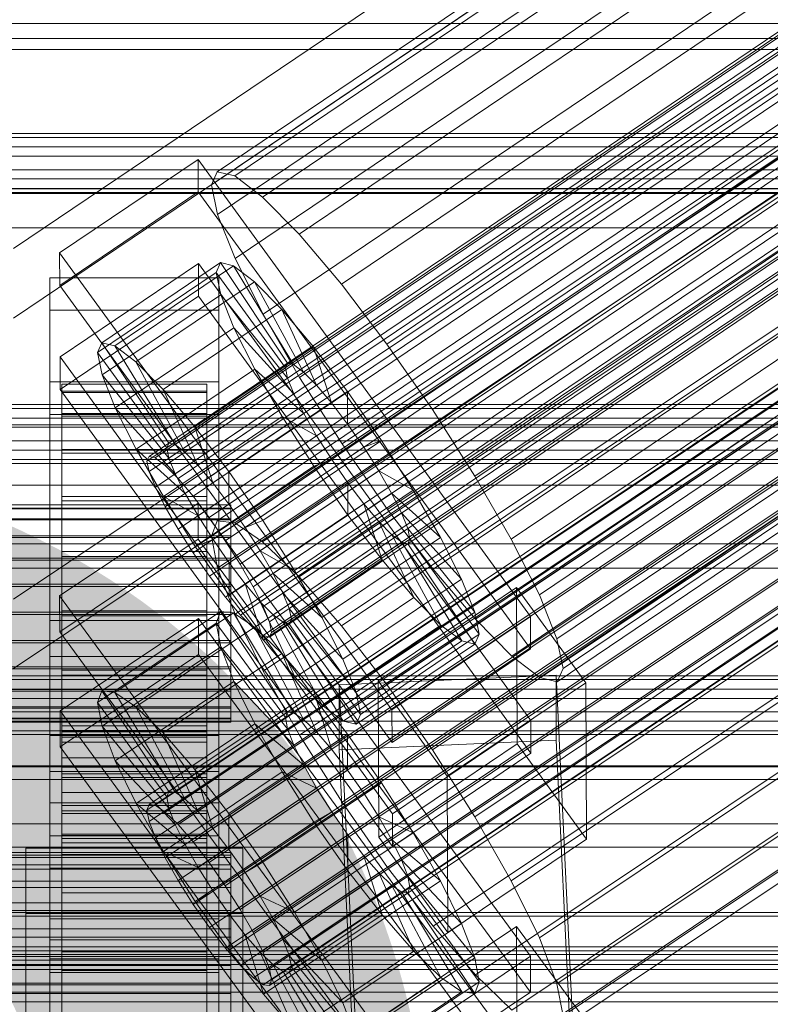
# Model space of a CAD drawing. Header units: millimetres. Extents: x -4738 to 65662, y -68080 to 6847.
# Tile 357 of 656: x 130 to 193, y -33393 to -33311. Entities that reach past the tile are written whole.
import ezdxf

# ---------------------------------------------------------------- set-up
doc = ezdxf.new("R2010")
doc.units = ezdxf.units.MM
for name, color, linetype, lineweight in [('COTAS_O', 1, 'Continuous', 0), ('COTAS_P', 1, 'Continuous', 0), ('frontal_C01', 7, 'Continuous', 0), ('frontal_C02', 7, 'Continuous', 0), ('frontal_C03', 7, 'Continuous', 0), ('frontal_secador', 7, 'Continuous', 0)]:
    doc.layers.add(name, color=color, linetype=linetype, lineweight=lineweight)
doc.dimstyles.new('R19_100', dxfattribs={"dimtxt": 250, "dimasz": 150, "dimexe": 150, "dimexo": 80, "dimgap": 100, "dimtad": 1, "dimtih": 1, "dimtoh": 1, "dimdsep": 46, "dimcen": 0.09, "dimadec": 0, "dimazin": 0, "dimtfac": 1, "dimtdec": 4, "dimtofl": 0, "dimtmove": 0, "dimatfit": 3, "dimfxl": 1, "dimtolj": 1, "dimtzin": 0, "dimarcsym": 0})

# ---------------------------------------------------------------- blocks, each defined once
blk = doc.blocks.new('DIM_R31_48')
at = {"layer": 'COTAS_O'}
for p, q in [((-1725, -33700), (-1575, -33655)), ((1725, -33700), (1575, -33655)), ((-1725, -34400), (-1725, -33700)), ((-1725, -33700), (1725, -33700)), ((-1725, -33700), (-1575, -33745)), ((1725, -33700), (1575, -33745)), ((1725, -34400), (1725, -33700))]:
    blk.add_line(p, q, dxfattribs=at)
blk.add_text('3450 O', height=250, dxfattribs=at).set_placement((0, -33600))
blk = doc.blocks.new('DIM_R31_49')
at = {"layer": 'COTAS_P'}
for p, q in [((-150, -32300), (550, -32300)), ((550, -32300), (505, -32450)), ((550, -34900), (550, -32300)), ((550, -32300), (595, -32450)), ((550, -34900), (505, -34750)), ((550, -34900), (595, -34750)), ((-150, -34900), (550, -34900))]:
    blk.add_line(p, q, dxfattribs=at)
blk.add_text('2600 P', height=250, rotation=90, dxfattribs=at).set_placement((450, -33600))

msp = doc.modelspace()

# ---------------------------------------------------------------- linework, layer by layer
at = {"layer": 'frontal_C01'}
for p, q in [((146.872, -33324.046), (331.181, -33199.711)), ((148.32, -33324.396), (332.629, -33200.061)), ((146.383, -33325.136), (330.692, -33200.801)), ((150.629, -33326.161), (334.938, -33201.826)), ((141.045, -33348.016), (354.844, -33203.788)), ((141.218, -33347.63), (355.017, -33203.402)), ((141.731, -33347.754), (355.53, -33203.526)), ((146.887, -33327.591), (331.197, -33203.256)), ((141.224, -33348.886), (355.022, -33204.658)), ((142.549, -33348.38), (356.348, -33204.151)), ((143.617, -33349.464), (357.415, -33205.236)), ((153.641, -33329.221), (337.95, -33204.886)), ((141.742, -33350.181), (355.541, -33205.952)), ((144.861, -33350.933), (358.659, -33206.705)), ((148.35, -33331.244), (332.659, -33206.909)), ((142.565, -33351.811), (356.363, -33207.583)), ((359.995, -33208.459), (146.196, -33352.688)), ((143.635, -33353.667), (357.434, -33209.438)), ((157.152, -33333.368), (341.461, -33209.033)), ((147.533, -33354.607), (361.332, -33210.379)), ((144.881, -33355.621), (358.68, -33211.393)), ((150.672, -33335.846), (334.981, -33211.511)), ((148.779, -33356.562), (362.578, -33212.333)), ((146.218, -33357.541), (360.017, -33213.312)), ((149.85, -33358.417), (363.648, -33214.189)), ((345.231, -33213.984), (160.922, -33338.319)), ((147.554, -33359.295), (361.352, -33215.067)), ((150.672, -33360.048), (364.471, -33215.819)), ((148.798, -33360.764), (362.596, -33216.536)), ((153.694, -33341.082), (338.003, -33216.748)), ((149.865, -33361.849), (363.664, -33217.621)), ((151.191, -33361.342), (364.989, -33217.114)), ((150.683, -33362.474), (364.482, -33218.246)), ((151.196, -33362.598), (364.995, -33218.37)), ((151.369, -33362.212), (365.168, -33217.984)), ((164.693, -33343.737), (349.002, -33219.402)), ((157.211, -33346.598), (341.52, -33222.263)), ((168.21, -33349.252), (352.519, -33224.918)), ((160.982, -33352.016), (345.291, -33227.681)), ((171.232, -33354.489), (355.541, -33230.154)), ((164.752, -33356.967), (349.061, -33232.632)), ((173.554, -33359.091), (357.863, -33234.756)), ((168.263, -33361.114), (352.572, -33236.779)), ((175.016, -33362.744), (359.326, -33238.409)), ((171.275, -33364.174), (355.584, -33239.839)), ((175.521, -33365.199), (359.83, -33240.864)), ((173.584, -33365.939), (357.893, -33241.604)), ((175.032, -33366.289), (359.341, -33241.954)), ((228.298, -33264.081), (130, -33330.393)), ((130, -33336.174), (228.298, -33269.862)), ((425, -33311.776), (-425, -33311.776)), ((425, -33313.916), (-425, -33313.916)), ((133.809, -33330.761), (145.277, -33323.025)), ((145.277, -33323.025), (145.289, -33325.721)), ((145.277, -33323.025), (172.809, -33360.879)), ((146.383, -33325.136), (146.872, -33324.046)), ((146.872, -33324.046), (148.32, -33324.396)), ((148.32, -33324.396), (150.629, -33326.161)), ((-425, -33325.472), (425, -33325.472)), ((146.887, -33327.591), (146.383, -33325.136)), ((300, -33325.846), (-300, -33325.846)), ((145.289, -33325.721), (133.821, -33333.457)), ((172.821, -33363.575), (145.289, -33325.721)), ((150.629, -33326.161), (153.641, -33329.221)), ((148.35, -33331.244), (146.887, -33327.591)), ((300, -33328.696), (-300, -33328.696)), ((153.641, -33329.221), (157.152, -33333.368)), ((133.821, -33333.457), (133.809, -33330.761)), ((161.341, -33368.615), (133.809, -33330.761)), ((133.847, -33339.389), (145.315, -33331.652)), ((137.313, -33338.21), (147.143, -33331.578)), ((138.396, -33338.471), (148.226, -33331.84)), ((145.315, -33331.652), (145.327, -33334.349)), ((145.315, -33331.652), (172.847, -33369.507)), ((147.143, -33331.578), (146.777, -33332.394)), ((148.226, -33331.84), (147.143, -33331.578)), ((147.143, -33331.578), (152.686, -33339.894)), ((149.953, -33333.16), (148.226, -33331.84)), ((148.226, -33331.84), (153.199, -33340.018)), ((150.672, -33335.846), (148.35, -33331.244)), ((133, -33335.519), (133, -33332.823)), ((133, -33332.823), (147, -33332.823)), ((133, -33379.046), (133, -33332.823)), ((136.948, -33339.025), (146.777, -33332.394)), ((146.777, -33332.394), (152.513, -33340.28)), ((146.777, -33332.394), (147.155, -33334.23)), ((147, -33332.823), (147, -33335.519)), ((147, -33332.823), (147, -33379.046)), ((133.821, -33333.457), (161.353, -33371.312)), ((140.123, -33339.791), (149.953, -33333.16)), ((152.207, -33335.449), (149.953, -33333.16)), ((149.953, -33333.16), (154.017, -33340.643)), ((157.152, -33333.368), (160.922, -33338.319)), ((145.327, -33334.349), (133.859, -33342.085)), ((137.325, -33340.861), (147.155, -33334.23)), ((172.859, -33372.203), (145.327, -33334.349)), ((147.155, -33334.23), (152.692, -33341.15)), ((147.155, -33334.23), (148.249, -33336.963)), ((147, -33335.519), (133, -33335.519)), ((133, -33335.519), (133, -33381.742)), ((142.377, -33342.081), (152.207, -33335.449)), ((147, -33381.742), (147, -33335.519)), ((153.694, -33341.082), (150.672, -33335.846)), ((154.833, -33338.551), (152.207, -33335.449)), ((152.207, -33335.449), (155.085, -33341.727)), ((138.419, -33343.594), (148.249, -33336.963)), ((148.249, -33336.963), (153.21, -33342.444)), ((148.249, -33336.963), (149.985, -33340.405)), ((136.948, -33339.025), (137.313, -33338.21)), ((142.856, -33346.525), (137.313, -33338.21)), ((137.313, -33338.21), (138.396, -33338.471)), ((143.369, -33346.649), (138.396, -33338.471)), ((138.396, -33338.471), (140.123, -33339.791)), ((160.922, -33338.319), (164.693, -33343.737)), ((142.683, -33346.911), (136.948, -33339.025)), ((137.325, -33340.861), (136.948, -33339.025)), ((145.003, -33345.183), (154.833, -33338.551)), ((157.653, -33342.255), (154.833, -33338.551)), ((154.833, -33338.551), (156.329, -33343.197)), ((133.859, -33342.085), (133.847, -33339.389)), ((161.379, -33377.243), (133.847, -33339.389)), ((144.188, -33347.274), (140.123, -33339.791)), ((140.123, -33339.791), (142.377, -33342.081)), ((152.686, -33339.894), (142.856, -33346.525)), ((153.199, -33340.018), (143.369, -33346.649)), ((152.513, -33340.28), (152.686, -33339.894)), ((152.686, -33339.894), (153.199, -33340.018)), ((153.199, -33340.018), (154.017, -33340.643)), ((142.862, -33347.781), (137.325, -33340.861)), ((138.419, -33343.594), (137.325, -33340.861)), ((140.156, -33347.036), (149.985, -33340.405)), ((152.513, -33340.28), (142.683, -33346.911)), ((154.017, -33340.643), (144.188, -33347.274)), ((149.985, -33340.405), (154.033, -33344.075)), ((149.985, -33340.405), (152.246, -33344.322)), ((152.692, -33341.15), (152.513, -33340.28)), ((154.017, -33340.643), (155.085, -33341.727)), ((133, -33344.147), (133, -33341.451)), ((133, -33341.451), (147, -33341.451)), ((133, -33387.673), (133, -33341.451)), ((134, -33351.634), (134, -33341.634)), ((134, -33341.634), (134, -33342.227)), ((134, -33341.634), (146, -33341.634)), ((134, -33342.337), (134, -33341.634)), ((152.692, -33341.15), (142.862, -33347.781)), ((155.085, -33341.727), (145.255, -33348.359)), ((146, -33342.227), (146, -33341.634)), ((146, -33341.634), (146, -33351.634)), ((146, -33341.634), (146, -33342.337)), ((147, -33341.451), (147, -33344.147)), ((147, -33341.451), (147, -33387.673)), ((153.21, -33342.444), (152.692, -33341.15)), ((157.211, -33346.598), (153.694, -33341.082)), ((155.085, -33341.727), (156.329, -33343.197)), ((133.859, -33342.085), (161.391, -33379.939)), ((134, -33351.914), (134, -33342.227)), ((134, -33342.227), (134, -33344.073)), ((134, -33342.227), (146, -33342.227)), ((134, -33351.967), (134, -33342.337)), ((134, -33342.337), (146, -33342.337)), ((134, -33344.286), (134, -33342.337)), ((145.255, -33348.359), (142.377, -33342.081)), ((142.377, -33342.081), (145.003, -33345.183)), ((153.21, -33342.444), (143.38, -33349.075)), ((146, -33344.073), (146, -33342.227)), ((146, -33342.227), (146, -33351.914)), ((146, -33342.337), (146, -33351.967)), ((146, -33342.337), (146, -33344.286)), ((157.653, -33342.255), (147.823, -33348.886)), ((154.033, -33344.075), (153.21, -33342.444)), ((157.665, -33344.951), (157.653, -33342.255)), ((160.474, -33346.308), (157.653, -33342.255)), ((156.329, -33343.197), (146.499, -33349.828)), ((156.329, -33343.197), (157.665, -33344.951)), ((147, -33344.147), (133, -33344.147)), ((133, -33344.147), (133, -33390.369)), ((134, -33352.789), (134, -33344.073)), ((134, -33344.073), (134, -33347.049)), ((134, -33344.073), (146, -33344.073)), ((143.38, -33349.075), (138.419, -33343.594)), ((140.156, -33347.036), (138.419, -33343.594)), ((154.033, -33344.075), (144.203, -33350.706)), ((146, -33347.049), (146, -33344.073)), ((146, -33344.073), (146, -33352.789)), ((147, -33390.369), (147, -33344.147)), ((155.103, -33345.93), (154.033, -33344.075)), ((164.693, -33343.737), (168.21, -33349.252)), ((134, -33352.89), (134, -33344.286)), ((134, -33344.286), (146, -33344.286)), ((134, -33347.349), (134, -33344.286)), ((142.416, -33350.953), (152.246, -33344.322)), ((146, -33344.286), (146, -33352.89)), ((146, -33344.286), (146, -33347.349)), ((147.835, -33351.582), (157.665, -33344.951)), ((152.246, -33344.322), (155.103, -33345.93)), ((152.246, -33344.322), (154.877, -33348.448)), ((157.665, -33344.951), (159.001, -33346.871)), ((146.499, -33349.828), (145.003, -33345.183)), ((145.003, -33345.183), (147.823, -33348.886)), ((142.856, -33346.525), (142.683, -33346.911)), ((143.369, -33346.649), (142.856, -33346.525)), ((144.188, -33347.274), (143.369, -33346.649)), ((155.103, -33345.93), (145.274, -33352.562)), ((150.644, -33352.939), (160.474, -33346.308)), ((156.35, -33347.885), (155.103, -33345.93)), ((160.982, -33352.016), (157.211, -33346.598)), ((160.474, -33346.308), (159.001, -33346.871)), ((163.105, -33350.433), (160.474, -33346.308)), ((134, -33354.198), (134, -33347.049)), ((134, -33347.049), (134, -33350.95)), ((134, -33347.049), (146, -33347.049)), ((134, -33354.341), (134, -33347.349)), ((134, -33347.349), (146, -33347.349)), ((134, -33351.318), (134, -33347.349)), ((144.203, -33350.706), (140.156, -33347.036)), ((142.416, -33350.953), (140.156, -33347.036)), ((142.683, -33346.911), (142.862, -33347.781)), ((145.255, -33348.359), (144.188, -33347.274)), ((146, -33350.95), (146, -33347.049)), ((146, -33347.049), (146, -33354.198)), ((146, -33347.349), (146, -33354.341)), ((146, -33347.349), (146, -33351.318)), ((159.001, -33346.871), (149.171, -33353.502)), ((159.001, -33346.871), (160.247, -33348.825)), ((141.045, -33348.016), (141.218, -33347.63)), ((141.224, -33348.886), (141.045, -33348.016)), ((141.218, -33347.63), (141.731, -33347.754)), ((141.731, -33347.754), (142.549, -33348.38)), ((142.862, -33347.781), (143.38, -33349.075)), ((156.35, -33347.885), (146.52, -33354.516)), ((154.877, -33348.448), (156.35, -33347.885)), ((157.686, -33349.804), (156.35, -33347.885)), ((141.742, -33350.181), (141.224, -33348.886)), ((142.549, -33348.38), (143.617, -33349.464)), ((143.38, -33349.075), (144.203, -33350.706)), ((145.047, -33355.079), (154.877, -33348.448)), ((146.499, -33349.828), (145.255, -33348.359)), ((147.823, -33348.886), (147.835, -33351.582)), ((147.823, -33348.886), (150.644, -33352.939)), ((160.247, -33348.825), (150.417, -33355.456)), ((154.877, -33348.448), (157.698, -33352.5)), ((163.105, -33350.433), (160.247, -33348.825)), ((160.247, -33348.825), (161.318, -33350.681)), ((143.617, -33349.464), (144.861, -33350.933)), ((147.835, -33351.582), (146.499, -33349.828)), ((157.686, -33349.804), (147.856, -33356.436)), ((157.698, -33352.5), (157.686, -33349.804)), ((159.022, -33351.559), (157.686, -33349.804)), ((168.21, -33349.252), (171.232, -33354.489)), ((142.565, -33351.811), (141.742, -33350.181)), ((144.203, -33350.706), (145.274, -33352.562)), ((161.318, -33350.681), (151.488, -33357.312)), ((153.275, -33357.065), (163.105, -33350.433)), ((165.365, -33354.351), (161.318, -33350.681)), ((161.318, -33350.681), (162.14, -33352.311)), ((165.365, -33354.351), (163.105, -33350.433)), ((134, -33356.046), (134, -33350.95)), ((134, -33350.95), (134, -33355.511)), ((134, -33350.95), (146, -33350.95)), ((134, -33356.221), (134, -33351.318)), ((134, -33351.318), (146, -33351.318)), ((134, -33355.921), (134, -33351.318)), ((145.274, -33352.562), (142.416, -33350.953)), ((145.047, -33355.079), (142.416, -33350.953)), ((144.861, -33350.933), (146.196, -33352.688)), ((146, -33355.511), (146, -33350.95)), ((146, -33350.95), (146, -33356.046)), ((146, -33351.318), (146, -33356.221)), ((146, -33351.318), (146, -33355.921)), ((149.171, -33353.502), (147.835, -33351.582)), ((159.022, -33351.559), (149.192, -33358.19)), ((160.518, -33356.204), (159.022, -33351.559)), ((160.266, -33353.028), (159.022, -33351.559)), ((-148, -33351.634), (148, -33351.634)), ((-148, -33351.914), (148, -33351.914)), ((-148, -33351.967), (148, -33351.967)), ((134, -33351.914), (134, -33351.634)), ((146, -33351.634), (134, -33351.634)), ((134, -33351.634), (134, -33351.967)), ((134, -33352.789), (134, -33351.914)), ((146, -33351.914), (134, -33351.914)), ((146, -33351.967), (134, -33351.967)), ((134, -33351.967), (134, -33352.89)), ((143.635, -33353.667), (142.565, -33351.811)), ((146, -33351.634), (146, -33351.914)), ((146, -33351.967), (146, -33351.634)), ((146, -33351.914), (146, -33352.789)), ((146, -33352.89), (146, -33351.967)), ((148, -33351.914), (148, -33351.634)), ((148, -33351.634), (148, -33351.967)), ((148, -33352.789), (148, -33351.914)), ((148, -33351.967), (148, -33352.89)), ((162.14, -33352.311), (152.311, -33358.942)), ((164.752, -33356.967), (160.982, -33352.016)), ((167.102, -33357.793), (162.14, -33352.311)), ((162.14, -33352.311), (162.659, -33353.606)), ((-148, -33352.789), (148, -33352.789)), ((-148, -33352.89), (148, -33352.89)), ((134, -33354.198), (134, -33352.789)), ((146, -33352.789), (134, -33352.789)), ((146, -33352.89), (134, -33352.89)), ((134, -33352.89), (134, -33354.341)), ((145.274, -33352.562), (146.52, -33354.516)), ((146, -33352.789), (146, -33354.198)), ((146, -33354.341), (146, -33352.89)), ((146.196, -33352.688), (147.533, -33354.607)), ((147.868, -33359.132), (157.698, -33352.5)), ((148, -33354.198), (148, -33352.789)), ((148, -33352.89), (148, -33354.341)), ((149.171, -33353.502), (150.644, -33352.939)), ((160.266, -33353.028), (150.436, -33359.659)), ((150.644, -33352.939), (153.275, -33357.065)), ((157.698, -33352.5), (160.518, -33356.204)), ((163.144, -33359.306), (160.266, -33353.028)), ((161.333, -33354.112), (160.266, -33353.028)), ((144.881, -33355.621), (143.635, -33353.667)), ((150.417, -33355.456), (149.171, -33353.502)), ((162.659, -33353.606), (152.829, -33360.237)), ((168.196, -33360.525), (162.659, -33353.606)), ((162.659, -33353.606), (162.837, -33354.475)), ((-148, -33354.198), (148, -33354.198)), ((-148, -33354.341), (148, -33354.341)), ((134, -33356.046), (134, -33354.198)), ((146, -33354.198), (134, -33354.198)), ((146, -33354.341), (134, -33354.341)), ((134, -33354.341), (134, -33356.221)), ((146.52, -33354.516), (145.047, -33355.079)), ((146, -33354.198), (146, -33356.046)), ((146, -33356.221), (146, -33354.341)), ((146.52, -33354.516), (147.856, -33356.436)), ((147.533, -33354.607), (148.779, -33356.562)), ((148, -33356.046), (148, -33354.198)), ((148, -33354.341), (148, -33356.221)), ((161.333, -33354.112), (151.503, -33360.744)), ((162.151, -33354.738), (152.321, -33361.369)), ((162.837, -33354.475), (153.008, -33361.107)), ((155.535, -33360.982), (165.365, -33354.351)), ((165.397, -33361.595), (161.333, -33354.112)), ((162.151, -33354.738), (161.333, -33354.112)), ((167.125, -33362.916), (162.151, -33354.738)), ((162.664, -33354.862), (162.151, -33354.738)), ((162.837, -33354.475), (162.664, -33354.862)), ((168.573, -33362.362), (162.837, -33354.475)), ((167.102, -33357.793), (165.365, -33354.351)), ((171.232, -33354.489), (173.554, -33359.091)), ((300, -33354.867), (-300, -33354.867)), ((134, -33355.511), (134, -33358.207)), ((146, -33355.511), (134, -33355.511)), ((134, -33355.511), (134, -33360.421)), ((146.218, -33357.541), (144.881, -33355.621)), ((147.868, -33359.132), (145.047, -33355.079)), ((146, -33358.207), (146, -33355.511)), ((146, -33360.421), (146, -33355.511)), ((151.488, -33357.312), (150.417, -33355.456)), ((150.417, -33355.456), (153.275, -33357.065)), ((162.664, -33354.862), (152.835, -33361.493)), ((168.208, -33363.177), (162.664, -33354.862)), ((-148, -33356.046), (148, -33356.046)), ((-148, -33356.221), (148, -33356.221)), ((134, -33358.401), (134, -33355.921)), ((134, -33355.921), (146, -33355.921)), ((134, -33360.846), (134, -33355.921)), ((134, -33358.207), (134, -33356.046)), ((146, -33356.046), (134, -33356.046)), ((146, -33356.221), (134, -33356.221)), ((134, -33356.221), (134, -33358.401)), ((146, -33355.921), (146, -33358.401)), ((146, -33355.921), (146, -33360.846)), ((146, -33356.046), (146, -33358.207)), ((146, -33358.401), (146, -33356.221)), ((147.856, -33356.436), (147.868, -33359.132)), ((147.856, -33356.436), (149.192, -33358.19)), ((148, -33358.207), (148, -33356.046)), ((148, -33356.221), (148, -33358.401)), ((150.688, -33362.835), (160.518, -33356.204)), ((160.518, -33356.204), (163.144, -33359.306)), ((300, -33356.882), (-300, -33356.882)), ((148.779, -33356.562), (149.85, -33358.417)), ((153.275, -33357.065), (155.535, -33360.982)), ((168.263, -33361.114), (164.752, -33356.967)), ((147.554, -33359.295), (146.218, -33357.541)), ((152.311, -33358.942), (151.488, -33357.312)), ((151.488, -33357.312), (155.535, -33360.982)), ((157.272, -33364.424), (167.102, -33357.793)), ((168.196, -33360.525), (167.102, -33357.793)), ((148, -33358.207), (-148, -33358.207)), ((-148, -33358.401), (148, -33358.401)), ((134, -33358.207), (146, -33358.207)), ((134, -33360.533), (134, -33358.207)), ((146, -33358.401), (134, -33358.401)), ((134, -33358.401), (134, -33360.734)), ((146, -33358.207), (146, -33360.533)), ((146, -33360.734), (146, -33358.401)), ((148, -33360.533), (148, -33358.207)), ((148, -33358.401), (148, -33360.734)), ((149.192, -33358.19), (150.688, -33362.835)), ((149.192, -33358.19), (150.436, -33359.659)), ((149.85, -33358.417), (150.672, -33360.048)), ((160.19, -33366.229), (171.658, -33358.493)), ((171.658, -33358.493), (171.715, -33371.435)), ((171.658, -33358.493), (177.394, -33366.379)), ((148.798, -33360.764), (147.554, -33359.295)), ((150.688, -33362.835), (147.868, -33359.132)), ((150.436, -33359.659), (153.314, -33365.937)), ((150.436, -33359.659), (151.503, -33360.744)), ((152.829, -33360.237), (152.311, -33358.942)), ((152.311, -33358.942), (157.272, -33364.424)), ((153.314, -33365.937), (163.144, -33359.306)), ((163.144, -33359.306), (165.397, -33361.595)), ((173.554, -33359.091), (175.016, -33362.744)), ((-148, -33360.533), (148, -33360.533)), ((134, -33360.533), (134, -33360.421)), ((134, -33360.421), (134, -33365.345)), ((134, -33360.421), (146, -33360.421)), ((134, -33362.865), (134, -33360.533)), ((146, -33360.533), (134, -33360.533)), ((146, -33365.345), (146, -33360.421)), ((146, -33360.421), (146, -33360.533)), ((146, -33360.533), (146, -33362.865)), ((148, -33362.865), (148, -33360.533)), ((150.672, -33360.048), (151.191, -33361.342)), ((153.008, -33361.107), (152.829, -33360.237)), ((152.829, -33360.237), (158.366, -33367.157)), ((158.366, -33367.157), (168.196, -33360.525)), ((168.573, -33362.362), (168.196, -33360.525)), ((-148, -33360.734), (148, -33360.734)), ((134, -33360.734), (134, -33360.846)), ((146, -33360.734), (134, -33360.734)), ((134, -33360.734), (134, -33363.06)), ((134, -33360.846), (146, -33360.846)), ((134, -33365.756), (134, -33360.846)), ((146, -33360.846), (146, -33360.734)), ((146, -33363.06), (146, -33360.734)), ((146, -33360.846), (146, -33365.756)), ((148, -33360.734), (148, -33363.06)), ((149.865, -33361.849), (148.798, -33360.764)), ((151.191, -33361.342), (151.369, -33362.212)), ((151.503, -33360.744), (155.567, -33368.227)), ((151.503, -33360.744), (152.321, -33361.369)), ((152.321, -33361.369), (157.295, -33369.547)), ((152.321, -33361.369), (152.835, -33361.493)), ((152.835, -33361.493), (153.008, -33361.107)), ((153.008, -33361.107), (158.743, -33368.993)), ((155.535, -33360.982), (157.272, -33364.424)), ((172.809, -33360.879), (161.341, -33368.615)), ((171.275, -33364.174), (168.263, -33361.114)), ((172.821, -33363.575), (172.809, -33360.879)), ((150.683, -33362.474), (149.865, -33361.849)), ((152.835, -33361.493), (158.378, -33369.808)), ((155.567, -33368.227), (165.397, -33361.595)), ((165.397, -33361.595), (167.125, -33362.916)), ((-148, -33362.865), (148, -33362.865)), ((134, -33365.046), (134, -33362.865)), ((134, -33362.865), (134, -33365.345)), ((146, -33362.865), (134, -33362.865)), ((146, -33365.345), (146, -33362.865)), ((146, -33362.865), (146, -33365.046)), ((148, -33365.046), (148, -33362.865)), ((151.196, -33362.598), (150.683, -33362.474)), ((153.314, -33365.937), (150.688, -33362.835)), ((151.369, -33362.212), (151.196, -33362.598)), ((157.295, -33369.547), (167.125, -33362.916)), ((158.743, -33368.993), (168.573, -33362.362)), ((167.125, -33362.916), (168.208, -33363.177)), ((168.208, -33363.177), (168.573, -33362.362)), ((175.016, -33362.744), (175.521, -33365.199)), ((-148, -33363.06), (148, -33363.06)), ((134, -33363.06), (134, -33365.756)), ((146, -33363.06), (134, -33363.06)), ((134, -33363.06), (134, -33365.22)), ((146, -33365.756), (146, -33363.06)), ((146, -33365.22), (146, -33363.06)), ((148, -33363.06), (148, -33365.22)), ((158.378, -33369.808), (168.208, -33363.177)), ((161.353, -33371.312), (172.821, -33363.575)), ((157.272, -33364.424), (158.366, -33367.157)), ((173.584, -33365.939), (171.275, -33364.174)), ((-148, -33365.046), (148, -33365.046)), ((-148, -33365.22), (148, -33365.22)), ((134, -33366.926), (134, -33365.046)), ((134, -33365.046), (134, -33369.948)), ((146, -33365.046), (134, -33365.046)), ((134, -33365.22), (134, -33370.317)), ((146, -33365.22), (134, -33365.22)), ((134, -33365.22), (134, -33367.068)), ((134, -33365.345), (134, -33369.948)), ((134, -33365.345), (146, -33365.345)), ((146, -33369.948), (146, -33365.046)), ((146, -33365.046), (146, -33366.926)), ((146, -33370.317), (146, -33365.22)), ((146, -33367.068), (146, -33365.22)), ((146, -33369.948), (146, -33365.345)), ((148, -33366.926), (148, -33365.046)), ((148, -33365.22), (148, -33367.068)), ((175.521, -33365.199), (175.032, -33366.289)), ((134, -33365.756), (146, -33365.756)), ((134, -33370.317), (134, -33365.756)), ((146, -33365.756), (146, -33370.317)), ((155.567, -33368.227), (153.314, -33365.937)), ((156.962, -33366.535), (174.943, -33365.735)), ((160.247, -33379.171), (160.19, -33366.229)), ((165.926, -33374.116), (160.19, -33366.229)), ((175.032, -33366.289), (173.584, -33365.939)), ((174.943, -33365.735), (174.943, -33371.129)), ((174.943, -33365.735), (177.811, -33425.524)), ((-148, -33366.926), (148, -33366.926)), ((-148, -33367.068), (148, -33367.068)), ((134, -33368.377), (134, -33366.926)), ((134, -33366.926), (134, -33373.917)), ((146, -33366.926), (134, -33366.926)), ((134, -33367.068), (134, -33374.218)), ((146, -33367.068), (134, -33367.068)), ((134, -33367.068), (134, -33368.477)), ((146, -33373.917), (146, -33366.926)), ((146, -33366.926), (146, -33368.377)), ((146, -33374.218), (146, -33367.068)), ((146, -33368.477), (146, -33367.068)), ((148, -33368.377), (148, -33366.926)), ((148, -33367.068), (148, -33368.477)), ((156.962, -33371.929), (156.962, -33366.535)), ((159.83, -33426.324), (156.962, -33366.535)), ((177.394, -33366.379), (165.926, -33374.116)), ((177.451, -33379.321), (177.394, -33366.379)), ((158.366, -33367.157), (158.743, -33368.993)), ((-148, -33368.377), (148, -33368.377)), ((-148, -33368.477), (148, -33368.477)), ((134, -33369.3), (134, -33368.377)), ((134, -33368.377), (134, -33376.98)), ((146, -33368.377), (134, -33368.377)), ((134, -33368.477), (134, -33377.193)), ((146, -33368.477), (134, -33368.477)), ((134, -33368.477), (134, -33369.352)), ((146, -33376.98), (146, -33368.377)), ((146, -33368.377), (146, -33369.3)), ((146, -33377.193), (146, -33368.477)), ((146, -33369.352), (146, -33368.477)), ((148, -33369.3), (148, -33368.377)), ((148, -33368.477), (148, -33369.352)), ((157.295, -33369.547), (155.567, -33368.227)), ((161.341, -33368.615), (161.353, -33371.312)), ((-148, -33369.3), (148, -33369.3)), ((-148, -33369.352), (148, -33369.352)), ((134, -33369.633), (134, -33369.3)), ((134, -33369.3), (134, -33378.93)), ((146, -33369.3), (134, -33369.3)), ((134, -33369.352), (134, -33379.04)), ((146, -33369.352), (134, -33369.352)), ((134, -33369.352), (134, -33369.633)), ((146, -33378.93), (146, -33369.3)), ((146, -33369.3), (146, -33369.633)), ((146, -33379.04), (146, -33369.352)), ((146, -33369.633), (146, -33369.352)), ((148, -33369.633), (148, -33369.3)), ((148, -33369.352), (148, -33369.633)), ((158.743, -33368.993), (158.378, -33369.808)), ((172.847, -33369.507), (161.379, -33377.243)), ((172.859, -33372.203), (172.847, -33369.507)), ((-148, -33369.633), (148, -33369.633)), ((134, -33369.633), (134, -33379.632)), ((146, -33369.633), (134, -33369.633)), ((134, -33369.948), (134, -33373.917)), ((134, -33369.948), (146, -33369.948)), ((134, -33370.317), (146, -33370.317)), ((134, -33374.218), (134, -33370.317)), ((146, -33379.632), (146, -33369.633)), ((146, -33373.917), (146, -33369.948)), ((146, -33370.317), (146, -33374.218)), ((158.378, -33369.808), (157.295, -33369.547)), ((174.943, -33371.129), (156.962, -33371.929)), ((177.811, -33430.917), (174.943, -33371.129)), ((159.83, -33431.717), (156.962, -33371.929)), ((171.715, -33371.435), (160.247, -33379.171)), ((177.451, -33379.321), (171.715, -33371.435)), ((161.391, -33379.939), (172.859, -33372.203)), ((300, -33373.334), (-300, -33373.334)), ((250, -33373.251), (-250, -33373.251)), ((300, -33374.377), (-300, -33374.377)), ((134, -33373.917), (134, -33376.98)), ((134, -33373.917), (146, -33373.917)), ((134, -33374.218), (146, -33374.218)), ((134, -33377.193), (134, -33374.218)), ((146, -33376.98), (146, -33373.917)), ((146, -33374.218), (146, -33377.193)), ((165.926, -33374.116), (165.983, -33387.057)), ((133, -33389.252), (133, -33376.311)), ((133, -33376.311), (147, -33376.311)), ((133, -33385.94), (133, -33376.311)), ((147, -33376.311), (147, -33389.252)), ((147, -33376.311), (147, -33385.94)), ((134, -33376.98), (134, -33378.93)), ((134, -33376.98), (146, -33376.98)), ((134, -33377.193), (146, -33377.193)), ((134, -33379.04), (134, -33377.193)), ((146, -33378.93), (146, -33376.98)), ((146, -33377.193), (146, -33379.04)), ((161.379, -33377.243), (161.391, -33379.939)), ((-250, -33378.064), (250, -33378.064)), ((147, -33379.046), (133, -33379.046)), ((133, -33379.046), (133, -33381.742)), ((134, -33378.93), (134, -33379.632)), ((134, -33378.93), (146, -33378.93)), ((134, -33379.04), (146, -33379.04)), ((134, -33379.632), (134, -33379.04)), ((146, -33379.632), (146, -33378.93)), ((146, -33379.04), (146, -33379.632)), ((147, -33381.742), (147, -33379.046)), ((160.247, -33379.171), (165.983, -33387.057)), ((300, -33379.989), (-300, -33379.989)), ((131, -33385.478), (131, -33380.085)), ((131, -33380.085), (149, -33380.085)), ((131, -33425.923), (131, -33380.085)), ((134, -33379.632), (146, -33379.632)), ((149, -33380.085), (149, -33385.478)), ((149, -33380.085), (149, -33425.923)), ((165.983, -33387.057), (177.451, -33379.321)), ((133, -33381.742), (147, -33381.742)), ((149, -33385.478), (131, -33385.478)), ((131, -33431.315), (131, -33385.478)), ((149, -33431.315), (149, -33385.478)), ((147, -33385.94), (133, -33385.94)), ((133, -33385.94), (133, -33398.882)), ((147, -33398.882), (147, -33385.94)), ((147, -33387.673), (133, -33387.673)), ((133, -33387.673), (133, -33390.369)), ((147, -33390.369), (147, -33387.673)), ((147, -33389.252), (133, -33389.252)), ((133, -33389.252), (133, -33398.882)), ((147, -33398.882), (147, -33389.252)), ((133, -33390.369), (147, -33390.369))]:
    msp.add_line(p, q, dxfattribs=at)
at = {"layer": 'frontal_C02'}
for p, q in [((146.872, -33352.961), (331.181, -33229.706)), ((148.32, -33353.118), (332.629, -33229.864)), ((146.383, -33354.244), (330.692, -33230.989)), ((150.629, -33354.706), (334.938, -33231.451)), ((141.045, -33376.924), (354.844, -33233.949)), ((141.218, -33376.47), (355.017, -33233.494)), ((141.731, -33376.525), (355.53, -33233.55)), ((142.549, -33377.088), (356.348, -33234.113)), ((146.887, -33356.88), (331.197, -33233.625)), ((141.224, -33377.858), (355.022, -33234.883)), ((153.641, -33357.615), (337.95, -33234.361)), ((143.617, -33378.119), (357.415, -33235.143)), ((141.742, -33379.208), (355.541, -33236.233)), ((144.861, -33379.548), (358.659, -33236.572)), ((142.565, -33380.882), (356.363, -33237.906)), ((148.35, -33360.689), (332.659, -33237.434)), ((359.995, -33238.302), (146.196, -33381.277)), ((157.152, -33361.648), (341.461, -33238.393)), ((143.635, -33382.765), (357.434, -33239.79)), ((147.533, -33383.189), (361.332, -33240.214)), ((144.881, -33384.73), (358.68, -33241.754)), ((148.779, -33385.154), (362.578, -33242.179)), ((150.672, -33365.412), (334.981, -33242.158)), ((146.218, -33386.642), (360.017, -33243.667)), ((345.231, -33243.274), (160.922, -33366.529)), ((149.85, -33387.038), (363.648, -33244.062)), ((147.554, -33388.372), (361.352, -33245.396)), ((150.672, -33388.711), (364.471, -33245.736)), ((148.798, -33389.8), (362.596, -33246.825)), ((151.191, -33390.061), (364.989, -33247.086)), ((149.865, -33390.831), (363.664, -33247.856)), ((153.694, -33370.728), (338.003, -33247.473)), ((150.683, -33391.394), (364.482, -33248.418)), ((151.196, -33391.45), (364.995, -33248.474)), ((151.369, -33390.995), (365.168, -33248.02)), ((164.693, -33371.926), (349.002, -33248.671)), ((157.211, -33376.273), (341.52, -33253.018)), ((168.21, -33377.471), (352.519, -33254.216)), ((160.982, -33381.67), (345.291, -33258.415)), ((171.232, -33382.786), (355.541, -33259.532)), ((164.752, -33386.551), (349.061, -33263.296)), ((173.554, -33387.509), (357.863, -33264.255)), ((168.263, -33390.583), (352.572, -33267.329)), ((175.016, -33391.319), (359.326, -33268.064)), ((171.275, -33393.492), (355.584, -33270.238)), ((175.521, -33393.955), (359.83, -33270.7)), ((173.584, -33395.08), (357.893, -33271.825)), ((175.032, -33395.238), (359.341, -33271.983)), ((228.298, -33293.718), (130, -33359.453)), ((130, -33365.184), (228.298, -33299.448)), ((133.809, -33359.173), (145.277, -33351.504)), ((145.277, -33351.504), (145.289, -33354.485)), ((145.277, -33351.504), (172.809, -33389.026)), ((146.383, -33354.244), (146.872, -33352.961)), ((146.872, -33352.961), (148.32, -33353.118)), ((148.32, -33353.118), (150.629, -33354.706)), ((145.289, -33354.485), (133.821, -33362.154)), ((172.821, -33392.007), (145.289, -33354.485)), ((146.887, -33356.88), (146.383, -33354.244)), ((150.629, -33354.706), (153.641, -33357.615)), ((148.35, -33360.689), (146.887, -33356.88)), ((153.641, -33357.615), (157.152, -33361.648)), ((133.821, -33362.154), (133.809, -33359.173)), ((161.341, -33396.696), (133.809, -33359.173)), ((137.313, -33367.052), (147.143, -33360.478)), ((147.143, -33360.478), (146.777, -33361.438)), ((148.226, -33360.596), (147.143, -33360.478)), ((147.143, -33360.478), (152.686, -33368.8)), ((133, -33364.196), (133, -33361.216)), ((133, -33361.216), (147, -33361.216)), ((133, -33407.034), (133, -33361.216)), ((133.847, -33368.711), (145.315, -33361.042)), ((138.396, -33367.17), (148.226, -33360.596)), ((145.315, -33361.042), (145.327, -33364.022)), ((145.315, -33361.042), (172.847, -33398.564)), ((147, -33361.216), (147, -33364.196)), ((147, -33361.216), (147, -33407.034)), ((149.953, -33361.784), (148.226, -33360.596)), ((148.226, -33360.596), (153.199, -33368.856)), ((150.672, -33365.412), (148.35, -33360.689)), ((133.821, -33362.154), (161.353, -33399.676)), ((136.948, -33368.011), (146.777, -33361.438)), ((140.123, -33368.357), (149.953, -33361.784)), ((146.777, -33361.438), (152.513, -33369.255)), ((146.777, -33361.438), (147.155, -33363.41)), ((152.207, -33363.96), (149.953, -33361.784)), ((149.953, -33361.784), (154.017, -33369.419)), ((157.152, -33361.648), (160.922, -33366.529)), ((137.325, -33369.983), (147.155, -33363.41)), ((147.155, -33363.41), (152.692, -33370.189)), ((147.155, -33363.41), (148.249, -33366.259)), ((147, -33364.196), (133, -33364.196)), ((133, -33364.196), (133, -33410.015)), ((145.327, -33364.022), (133.859, -33371.691)), ((142.377, -33370.533), (152.207, -33363.96)), ((172.859, -33401.545), (145.327, -33364.022)), ((147, -33410.015), (147, -33364.196)), ((154.833, -33366.976), (152.207, -33363.96)), ((152.207, -33363.96), (155.085, -33370.45)), ((153.694, -33370.728), (150.672, -33365.412)), ((138.419, -33372.833), (148.249, -33366.259)), ((148.249, -33366.259), (153.21, -33371.539)), ((148.249, -33366.259), (149.985, -33369.792)), ((136.948, -33368.011), (137.313, -33367.052)), ((142.856, -33375.374), (137.313, -33367.052)), ((137.313, -33367.052), (138.396, -33367.17)), ((145.003, -33373.55), (154.833, -33366.976)), ((157.653, -33370.627), (154.833, -33366.976)), ((154.833, -33366.976), (156.329, -33371.878)), ((160.922, -33366.529), (164.693, -33371.926)), ((143.369, -33375.43), (138.396, -33367.17)), ((138.396, -33367.17), (140.123, -33368.357)), ((133.859, -33371.691), (133.847, -33368.711)), ((161.379, -33406.233), (133.847, -33368.711)), ((142.683, -33375.829), (136.948, -33368.011)), ((137.325, -33369.983), (136.948, -33368.011)), ((144.188, -33375.992), (140.123, -33368.357)), ((140.123, -33368.357), (142.377, -33370.533)), ((152.513, -33369.255), (142.683, -33375.829)), ((152.686, -33368.8), (142.856, -33375.374)), ((153.199, -33368.856), (143.369, -33375.43)), ((154.017, -33369.419), (144.188, -33375.992)), ((152.513, -33369.255), (152.686, -33368.8)), ((152.692, -33370.189), (152.513, -33369.255)), ((152.686, -33368.8), (153.199, -33368.856)), ((153.199, -33368.856), (154.017, -33369.419)), ((154.017, -33369.419), (155.085, -33370.45)), ((142.862, -33376.763), (137.325, -33369.983)), ((138.419, -33372.833), (137.325, -33369.983)), ((140.156, -33376.366), (149.985, -33369.792)), ((152.692, -33370.189), (142.862, -33376.763)), ((149.985, -33369.792), (154.033, -33373.212)), ((149.985, -33369.792), (152.246, -33373.768)), ((153.21, -33371.539), (152.692, -33370.189)), ((133, -33373.734), (133, -33370.753)), ((133, -33370.753), (147, -33370.753)), ((133, -33416.572), (133, -33370.753)), ((134, -33380.437), (134, -33370.445)), ((134, -33370.445), (134, -33370.891)), ((134, -33370.445), (146, -33370.445)), ((134, -33371.293), (134, -33370.445)), ((134, -33380.648), (134, -33370.891)), ((134, -33370.891), (134, -33372.601)), ((134, -33370.891), (146, -33370.891)), ((145.255, -33377.023), (142.377, -33370.533)), ((142.377, -33370.533), (145.003, -33373.55)), ((155.085, -33370.45), (145.255, -33377.023)), ((146, -33370.891), (146, -33370.445)), ((146, -33370.445), (146, -33380.437)), ((146, -33370.445), (146, -33371.293)), ((146, -33372.601), (146, -33370.891)), ((146, -33370.891), (146, -33380.648)), ((147, -33370.753), (147, -33373.734)), ((147, -33370.753), (147, -33416.572)), ((157.653, -33370.627), (147.823, -33377.201)), ((157.211, -33376.273), (153.694, -33370.728)), ((155.085, -33370.45), (156.329, -33371.878)), ((157.665, -33373.608), (157.653, -33370.627)), ((160.474, -33374.665), (157.653, -33370.627)), ((133.859, -33371.691), (161.391, -33409.214)), ((134, -33380.838), (134, -33371.293)), ((134, -33371.293), (146, -33371.293)), ((134, -33373.377), (134, -33371.293)), ((153.21, -33371.539), (143.38, -33378.112)), ((146, -33371.293), (146, -33380.838)), ((146, -33371.293), (146, -33373.377)), ((156.329, -33371.878), (146.499, -33378.452)), ((154.033, -33373.212), (153.21, -33371.539)), ((156.329, -33371.878), (157.665, -33373.608)), ((164.693, -33371.926), (168.21, -33377.471)), ((134, -33381.458), (134, -33372.601)), ((134, -33372.601), (134, -33375.457)), ((134, -33372.601), (146, -33372.601)), ((146, -33375.457), (146, -33372.601)), ((146, -33372.601), (146, -33381.458)), ((134, -33381.825), (134, -33373.377)), ((134, -33373.377), (146, -33373.377)), ((134, -33376.554), (134, -33373.377)), ((143.38, -33378.112), (138.419, -33372.833)), ((140.156, -33376.366), (138.419, -33372.833)), ((154.033, -33373.212), (144.203, -33379.786)), ((146.499, -33378.452), (145.003, -33373.55)), ((145.003, -33373.55), (147.823, -33377.201)), ((146, -33373.377), (146, -33381.825)), ((146, -33373.377), (146, -33376.554)), ((155.103, -33375.096), (154.033, -33373.212)), ((147, -33373.734), (133, -33373.734)), ((133, -33373.734), (133, -33419.552)), ((142.416, -33380.342), (152.246, -33373.768)), ((147, -33419.552), (147, -33373.734)), ((147.835, -33380.182), (157.665, -33373.608)), ((152.246, -33373.768), (155.103, -33375.096)), ((152.246, -33373.768), (154.877, -33377.916)), ((157.665, -33373.608), (159.001, -33375.52)), ((155.103, -33375.096), (145.274, -33381.669)), ((150.644, -33381.238), (160.474, -33374.665)), ((156.35, -33377.061), (155.103, -33375.096)), ((160.474, -33374.665), (159.001, -33375.52)), ((163.105, -33378.812), (160.474, -33374.665)), ((134, -33382.811), (134, -33375.457)), ((134, -33375.457), (134, -33379.265)), ((134, -33375.457), (146, -33375.457)), ((142.856, -33375.374), (142.683, -33375.829)), ((142.683, -33375.829), (142.862, -33376.763)), ((143.369, -33375.43), (142.856, -33375.374)), ((144.188, -33375.992), (143.369, -33375.43)), ((145.255, -33377.023), (144.188, -33375.992)), ((146, -33379.265), (146, -33375.457)), ((146, -33375.457), (146, -33382.811)), ((159.001, -33375.52), (149.171, -33382.094)), ((159.001, -33375.52), (160.247, -33377.485)), ((134, -33383.331), (134, -33376.554)), ((134, -33376.554), (146, -33376.554)), ((134, -33380.609), (134, -33376.554)), ((144.203, -33379.786), (140.156, -33376.366)), ((142.416, -33380.342), (140.156, -33376.366)), ((141.045, -33376.924), (141.218, -33376.47)), ((141.218, -33376.47), (141.731, -33376.525)), ((141.731, -33376.525), (142.549, -33377.088)), ((142.862, -33376.763), (143.38, -33378.112)), ((146, -33376.554), (146, -33383.331)), ((146, -33376.554), (146, -33380.609)), ((160.982, -33381.67), (157.211, -33376.273)), ((141.224, -33377.858), (141.045, -33376.924)), ((142.549, -33377.088), (143.617, -33378.119)), ((146.499, -33378.452), (145.255, -33377.023)), ((156.35, -33377.061), (146.52, -33383.634)), ((147.823, -33377.201), (147.835, -33380.182)), ((147.823, -33377.201), (150.644, -33381.238)), ((160.247, -33377.485), (150.417, -33384.059)), ((154.877, -33377.916), (156.35, -33377.061)), ((157.686, -33378.973), (156.35, -33377.061)), ((163.105, -33378.812), (160.247, -33377.485)), ((160.247, -33377.485), (161.318, -33379.368)), ((168.21, -33377.471), (171.232, -33382.786)), ((141.742, -33379.208), (141.224, -33377.858)), ((143.38, -33378.112), (144.203, -33379.786)), ((143.617, -33378.119), (144.861, -33379.548)), ((145.047, -33384.49), (154.877, -33377.916)), ((147.835, -33380.182), (146.499, -33378.452)), ((154.877, -33377.916), (157.698, -33381.953)), ((134, -33384.615), (134, -33379.265)), ((134, -33379.265), (134, -33383.766)), ((134, -33379.265), (146, -33379.265)), ((142.565, -33380.882), (141.742, -33379.208)), ((146, -33383.766), (146, -33379.265)), ((146, -33379.265), (146, -33384.615)), ((157.686, -33378.973), (147.856, -33385.546)), ((153.275, -33385.386), (163.105, -33378.812)), ((157.698, -33381.953), (157.686, -33378.973)), ((159.022, -33380.702), (157.686, -33378.973)), ((165.365, -33382.788), (163.105, -33378.812)), ((144.203, -33379.786), (145.274, -33381.669)), ((144.861, -33379.548), (146.196, -33381.277)), ((161.318, -33379.368), (151.488, -33385.942)), ((165.365, -33382.788), (161.318, -33379.368)), ((161.318, -33379.368), (162.14, -33381.042)), ((-148, -33380.437), (148, -33380.437)), ((-148, -33380.648), (148, -33380.648)), ((-148, -33380.838), (148, -33380.838)), ((134, -33380.648), (134, -33380.437)), ((146, -33380.437), (134, -33380.437)), ((134, -33380.437), (134, -33380.838)), ((134, -33385.251), (134, -33380.609)), ((134, -33380.609), (146, -33380.609)), ((134, -33385.265), (134, -33380.609)), ((134, -33381.458), (134, -33380.648)), ((146, -33380.648), (134, -33380.648)), ((146, -33380.838), (134, -33380.838)), ((134, -33380.838), (134, -33381.825)), ((145.274, -33381.669), (142.416, -33380.342)), ((145.047, -33384.49), (142.416, -33380.342)), ((143.635, -33382.765), (142.565, -33380.882)), ((146, -33380.437), (146, -33380.648)), ((146, -33380.838), (146, -33380.437)), ((146, -33380.609), (146, -33385.251)), ((146, -33380.609), (146, -33385.265)), ((146, -33380.648), (146, -33381.458)), ((146, -33381.825), (146, -33380.838)), ((149.171, -33382.094), (147.835, -33380.182)), ((148, -33380.648), (148, -33380.437)), ((148, -33380.437), (148, -33380.838)), ((148, -33381.458), (148, -33380.648)), ((148, -33380.838), (148, -33381.825)), ((159.022, -33380.702), (149.192, -33387.276)), ((160.518, -33385.605), (159.022, -33380.702)), ((160.266, -33382.131), (159.022, -33380.702)), ((-148, -33381.458), (148, -33381.458)), ((134, -33382.811), (134, -33381.458)), ((146, -33381.458), (134, -33381.458)), ((145.274, -33381.669), (146.52, -33383.634)), ((146, -33381.458), (146, -33382.811)), ((146.196, -33381.277), (147.533, -33383.189)), ((148, -33382.811), (148, -33381.458)), ((149.171, -33382.094), (150.644, -33381.238)), ((150.644, -33381.238), (153.275, -33385.386)), ((162.14, -33381.042), (152.311, -33387.616)), ((164.752, -33386.551), (160.982, -33381.67)), ((167.102, -33386.322), (162.14, -33381.042)), ((162.14, -33381.042), (162.659, -33382.392)), ((-148, -33381.825), (148, -33381.825)), ((146, -33381.825), (134, -33381.825)), ((134, -33381.825), (134, -33383.331)), ((146, -33383.331), (146, -33381.825)), ((147.868, -33388.527), (157.698, -33381.953)), ((148, -33381.825), (148, -33383.331)), ((150.417, -33384.059), (149.171, -33382.094)), ((160.266, -33382.131), (150.436, -33388.705)), ((162.659, -33382.392), (152.829, -33388.965)), ((157.698, -33381.953), (160.518, -33385.605)), ((163.144, -33388.621), (160.266, -33382.131)), ((161.333, -33383.162), (160.266, -33382.131)), ((168.196, -33389.171), (162.659, -33382.392)), ((162.659, -33382.392), (162.837, -33383.326)), ((-148, -33382.811), (148, -33382.811)), ((-148, -33383.331), (148, -33383.331)), ((134, -33384.615), (134, -33382.811)), ((146, -33382.811), (134, -33382.811)), ((146, -33383.331), (134, -33383.331)), ((134, -33383.331), (134, -33385.251)), ((144.881, -33384.73), (143.635, -33382.765)), ((146, -33382.811), (146, -33384.615)), ((146, -33385.251), (146, -33383.331)), ((147.533, -33383.189), (148.779, -33385.154)), ((148, -33384.615), (148, -33382.811)), ((148, -33383.331), (148, -33385.251)), ((161.333, -33383.162), (151.503, -33389.736)), ((162.837, -33383.326), (153.008, -33389.899)), ((155.535, -33389.362), (165.365, -33382.788)), ((165.397, -33390.797), (161.333, -33383.162)), ((162.151, -33383.725), (161.333, -33383.162)), ((162.837, -33383.326), (162.664, -33383.78)), ((168.573, -33391.143), (162.837, -33383.326)), ((167.102, -33386.322), (165.365, -33382.788)), ((171.232, -33382.786), (173.554, -33387.509)), ((134, -33383.766), (134, -33386.747)), ((146, -33383.766), (134, -33383.766)), ((134, -33383.766), (134, -33388.653)), ((146.52, -33383.634), (145.047, -33384.49)), ((146, -33386.747), (146, -33383.766)), ((146, -33388.653), (146, -33383.766)), ((146.52, -33383.634), (147.856, -33385.546)), ((151.488, -33385.942), (150.417, -33384.059)), ((150.417, -33384.059), (153.275, -33385.386)), ((162.151, -33383.725), (152.321, -33390.298)), ((162.664, -33383.78), (152.835, -33390.354)), ((167.125, -33391.985), (162.151, -33383.725)), ((162.664, -33383.78), (162.151, -33383.725)), ((168.208, -33392.103), (162.664, -33383.78)), ((-148, -33384.615), (148, -33384.615)), ((134, -33386.747), (134, -33384.615)), ((146, -33384.615), (134, -33384.615)), ((146.218, -33386.642), (144.881, -33384.73)), ((147.868, -33388.527), (145.047, -33384.49)), ((146, -33384.615), (146, -33386.747)), ((148, -33386.747), (148, -33384.615)), ((-148, -33385.251), (148, -33385.251)), ((146, -33385.251), (134, -33385.251)), ((134, -33385.251), (134, -33387.457)), ((134, -33387.457), (134, -33385.265)), ((134, -33385.265), (146, -33385.265)), ((134, -33390.205), (134, -33385.265)), ((146, -33387.457), (146, -33385.251)), ((146, -33385.265), (146, -33387.457)), ((146, -33385.265), (146, -33390.205)), ((147.856, -33385.546), (147.868, -33388.527)), ((147.856, -33385.546), (149.192, -33387.276)), ((148, -33385.251), (148, -33387.457)), ((148.779, -33385.154), (149.85, -33387.038)), ((150.688, -33392.178), (160.518, -33385.605)), ((153.275, -33385.386), (155.535, -33389.362)), ((160.518, -33385.605), (163.144, -33388.621)), ((147.554, -33388.372), (146.218, -33386.642)), ((152.311, -33387.616), (151.488, -33385.942)), ((151.488, -33385.942), (155.535, -33389.362)), ((157.272, -33392.895), (167.102, -33386.322)), ((160.19, -33394.238), (171.658, -33386.569)), ((168.263, -33390.583), (164.752, -33386.551)), ((168.196, -33389.171), (167.102, -33386.322)), ((171.658, -33386.569), (171.715, -33400.875)), ((171.658, -33386.569), (177.394, -33394.386)), ((148, -33386.747), (-148, -33386.747)), ((-148, -33387.457), (148, -33387.457)), ((134, -33386.747), (146, -33386.747)), ((134, -33389.062), (134, -33386.747)), ((146, -33387.457), (134, -33387.457)), ((134, -33387.457), (134, -33389.797)), ((146, -33386.747), (146, -33389.062)), ((146, -33389.797), (146, -33387.457)), ((148, -33389.062), (148, -33386.747)), ((148, -33387.457), (148, -33389.797)), ((149.192, -33387.276), (150.688, -33392.178)), ((149.192, -33387.276), (150.436, -33388.705)), ((149.85, -33387.038), (150.672, -33388.711)), ((152.829, -33388.965), (152.311, -33387.616)), ((152.311, -33387.616), (157.272, -33392.895)), ((173.554, -33387.509), (175.016, -33391.319)), ((-148, -33389.062), (148, -33389.062)), ((134, -33389.062), (134, -33388.653)), ((134, -33388.653), (134, -33393.593)), ((134, -33388.653), (146, -33388.653)), ((134, -33391.402), (134, -33389.062)), ((146, -33389.062), (134, -33389.062)), ((146, -33393.593), (146, -33388.653)), ((146, -33388.653), (146, -33389.062)), ((146, -33389.062), (146, -33391.402)), ((148.798, -33389.8), (147.554, -33388.372)), ((150.688, -33392.178), (147.868, -33388.527)), ((148, -33391.402), (148, -33389.062)), ((150.436, -33388.705), (153.314, -33395.195)), ((150.436, -33388.705), (151.503, -33389.736)), ((150.672, -33388.711), (151.191, -33390.061)), ((153.008, -33389.899), (152.829, -33388.965)), ((152.829, -33388.965), (158.366, -33395.745)), ((153.314, -33395.195), (163.144, -33388.621)), ((172.809, -33389.026), (161.341, -33396.696)), ((163.144, -33388.621), (165.397, -33390.797)), ((172.821, -33392.007), (172.809, -33389.026)), ((-148, -33389.797), (148, -33389.797)), ((134, -33389.797), (134, -33390.205)), ((146, -33389.797), (134, -33389.797)), ((134, -33389.797), (134, -33392.112)), ((146, -33390.205), (146, -33389.797)), ((146, -33392.112), (146, -33389.797)), ((148, -33389.797), (148, -33392.112)), ((149.865, -33390.831), (148.798, -33389.8)), ((151.503, -33389.736), (155.567, -33397.371)), ((151.503, -33389.736), (152.321, -33390.298)), ((152.835, -33390.354), (153.008, -33389.899)), ((153.008, -33389.899), (158.743, -33397.717)), ((155.535, -33389.362), (157.272, -33392.895)), ((158.366, -33395.745), (168.196, -33389.171)), ((168.573, -33391.143), (168.196, -33389.171)), ((134, -33390.205), (146, -33390.205)), ((134, -33395.092), (134, -33390.205)), ((146, -33390.205), (146, -33395.092)), ((151.191, -33390.061), (151.369, -33390.995)), ((152.321, -33390.298), (157.295, -33398.558)), ((152.321, -33390.298), (152.835, -33390.354)), ((152.835, -33390.354), (158.378, -33398.676)), ((171.275, -33393.492), (168.263, -33390.583)), ((-148, -33391.402), (148, -33391.402)), ((134, -33393.607), (134, -33391.402)), ((134, -33391.402), (134, -33393.593)), ((146, -33391.402), (134, -33391.402)), ((146, -33393.593), (146, -33391.402)), ((146, -33391.402), (146, -33393.607)), ((148, -33393.607), (148, -33391.402)), ((150.683, -33391.394), (149.865, -33390.831)), ((151.196, -33391.45), (150.683, -33391.394)), ((151.369, -33390.995), (151.196, -33391.45)), ((155.567, -33397.371), (165.397, -33390.797)), ((158.743, -33397.717), (168.573, -33391.143)), ((165.397, -33390.797), (167.125, -33391.985)), ((168.208, -33392.103), (168.573, -33391.143)), ((175.016, -33391.319), (175.521, -33393.955)), ((-148, -33392.112), (148, -33392.112)), ((134, -33392.112), (134, -33395.092)), ((146, -33392.112), (134, -33392.112)), ((134, -33392.112), (134, -33394.244)), ((146, -33395.092), (146, -33392.112)), ((146, -33394.244), (146, -33392.112)), ((148, -33392.112), (148, -33394.244)), ((153.314, -33395.195), (150.688, -33392.178)), ((157.295, -33398.558), (167.125, -33391.985)), ((158.378, -33398.676), (168.208, -33392.103)), ((161.353, -33399.676), (172.821, -33392.007)), ((167.125, -33391.985), (168.208, -33392.103)), ((157.272, -33392.895), (158.366, -33395.745))]:
    msp.add_line(p, q, dxfattribs=at)
at = {"layer": 'frontal_C03'}
for p, q in [((1250, -33320.881), (-1250, -33320.881)), ((1250, -33321.197), (-1250, -33321.197)), ((1250, -33321.991), (-1250, -33321.991)), ((-1250, -33322.756), (1250, -33322.756)), ((1250, -33323.879), (-1250, -33323.879)), ((1250, -33324.643), (-1250, -33324.643)), ((1250, -33325.437), (-1250, -33325.437)), ((1250, -33325.753), (-1250, -33325.753)), ((1250, -33343.339), (-1250, -33343.339)), ((1250, -33343.655), (-1250, -33343.655)), ((1250, -33344.449), (-1250, -33344.449)), ((-1250, -33345.213), (1250, -33345.213)), ((1250, -33346.336), (-1250, -33346.336)), ((1250, -33347.1), (-1250, -33347.1)), ((1250, -33347.894), (-1250, -33347.894)), ((1250, -33348.211), (-1250, -33348.211)), ((1250, -33365.796), (-1250, -33365.796)), ((1250, -33366.113), (-1250, -33366.113)), ((1250, -33366.907), (-1250, -33366.907)), ((-1250, -33367.671), (1250, -33367.671)), ((1250, -33368.794), (-1250, -33368.794)), ((1250, -33369.558), (-1250, -33369.558)), ((1250, -33370.352), (-1250, -33370.352)), ((1250, -33370.668), (-1250, -33370.668)), ((1250, -33385.414), (-1250, -33385.414)), ((1250, -33385.708), (-1250, -33385.708)), ((1250, -33388.254), (-1250, -33388.254)), ((1250, -33388.57), (-1250, -33388.57)), ((1250, -33388.874), (-1250, -33388.874)), ((1250, -33389.364), (-1250, -33389.364)), ((1250, -33389.711), (-1250, -33389.711)), ((-1250, -33390.129), (1250, -33390.129)), ((1250, -33391.251), (-1250, -33391.251)), ((1250, -33392.016), (-1250, -33392.016)), ((1250, -33392.81), (-1250, -33392.81))]:
    msp.add_line(p, q, dxfattribs=at)
at = {"layer": 'frontal_secador'}
for p, q in [((1250, -33313), (-1250, -33313)), ((-1250, -33345), (1250, -33345)), ((-1250, -33350), (1250, -33350))]:
    msp.add_line(p, q, dxfattribs=at)

# ---------------------------------------------------------------- dimensions: what is measured, and where the dimension line sits
at = {"layer": 'COTAS_O'}
dim = msp.add_aligned_dim(p1=(-1725, -34400), p2=(1725, -34400), distance=700, text='<> O', dimstyle='R19_100', dxfattribs=at)
dim.commit()
dim.dimension.update_dxf_attribs({"geometry": 'DIM_R31_48', "text_midpoint": (0, -33700)})
at = {"layer": 'COTAS_P'}
dim = msp.add_aligned_dim(p1=(-150, -34900), p2=(-150, -32300), distance=-700, text='<> P', dimstyle='R19_100', dxfattribs=at)
dim.commit()
dim.dimension.update_dxf_attribs({"geometry": 'DIM_R31_49', "text_midpoint": (550, -33600)})

doc.saveas('drawing.dxf')
